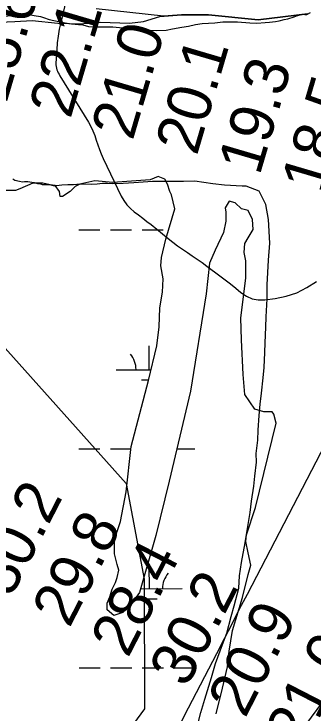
# Model space of a CAD drawing. Extents: x 3279314 to 3317160, y 734079 to 759431.
# Drawn here: x 3307824 to 3308278, y 742318 to 743379 of the extents above; entities that cross this region are included whole.
import ezdxf

# ---------------------------------------------------------------- set-up
doc = ezdxf.new("R2010")
doc.units = 0
for name, color, linetype in [('V-RIVR-RANG', 7, 'Continuous'), ('V-SITE-VEGE', 7, 'Continuous'), ('V-TOPO-MAJR', 7, 'Continuous'), ('V-TOPO-MINR', 7, 'Continuous'), ('V-TOPO-SHOR', 7, 'Continuous'), ('V-WETL-SWMP', 7, 'Continuous')]:
    doc.layers.add(name, color=color, linetype=linetype)

msp = doc.modelspace()

# ---------------------------------------------------------------- linework, layer by layer
at = {"layer": 'V-SITE-VEGE'}
for points in [[(3308269.9, 743379.5), (3308194.8, 743370.7), (3308119.6, 743378.2), (3308078.3, 743378.2), (3308051, 743376.1), (3307948.7, 743387.1)], [(3308130.9, 742316.4), (3308140.9, 742355.3), (3308148.4, 742387.9), (3308150.9, 742411.7), (3308155.9, 742443), (3308171, 742493.2), (3308179.7, 742528.3), (3308183.5, 742542.1), (3308179.7, 742560.9), (3308176, 742578.4), (3308177.2, 742588.5), (3308191, 742629.8), (3308222.3, 742757.7), (3308218.6, 742771.5), (3308216.1, 742775.2), (3308203.5, 742775.2), (3308189.7, 742779), (3308174.7, 742801.6), (3308172.2, 742831.7), (3308169.7, 742884.3), (3308168.5, 742918.1), (3308176, 742978.3), (3308176, 743004.6), (3308173.5, 743017.2), (3308174.7, 743031), (3308179.7, 743039.7), (3308187.2, 743052.3), (3308186, 743067.3), (3308179.7, 743081.1), (3308169.7, 743083.6), (3308159.7, 743092.4), (3308150.9, 743094.9), (3308144.7, 743084.9), (3308145.9, 743078.6), (3308145.9, 743064.8), (3308142.2, 743047.3), (3308129.6, 743020.9), (3308120.9, 743000.9), (3308115.8, 742954.5), (3308092, 742806.6), (3308059.5, 742669.9), (3308039.4, 742587.2), (3308014.4, 742500.7), (3307999.4, 742479.4), (3307989.3, 742470.6), (3307975.6, 742465.6), (3307965.5, 742474.4), (3307965.5, 742484.4), (3307969.3, 742494.4), (3307973, 742505.7), (3307978.1, 742515.8), (3307980.6, 742523.3), (3307983.1, 742534.6), (3307980.6, 742543.3), (3307976.8, 742559.6), (3307976.8, 742577.2), (3307980.6, 742593.5), (3307985.6, 742608.5), (3307994.3, 742653.6), (3308001.9, 742722.6), (3308028.2, 742822.9), (3308040.7, 742875.5), (3308044.4, 742904.4), (3308045.7, 742933.2), (3308049.5, 742957), (3308050.7, 742977.1), (3308047, 742997.1), (3308048.2, 743009.7), (3308054.5, 743037.2), (3308068.2, 743083.6), (3308063.2, 743104.9), (3308060.7, 743109.9), (3308057, 743121.2), (3308053.2, 743128.7), (3308043.2, 743132.5), (3308030.7, 743127.5), (3307974.3, 743123.7), (3307946.7, 743126.2), (3307924.2, 743121.2), (3307916.7, 743117.5), (3307909.2, 743109.9), (3307897.9, 743102.4), (3307894.1, 743102.4), (3307892.9, 743109.9), (3307886.6, 743118.7), (3307879.1, 743120), (3307867.8, 743122.5), (3307852.8, 743122.5), (3307832.8, 743113.7), (3307826.5, 743111.2), (3307800.2, 743111.2)]]:
    msp.add_lwpolyline(points, dxfattribs=at)
at = {"layer": 'V-TOPO-MAJR'}
msp.add_lwpolyline([(3307308.5, 743513.1), (3307358, 743377.6), (3307361.3, 743373.3), (3307365, 743369.5), (3307994.5, 742666.4), (3308021.6, 742520.9), (3308022, 742324), (3307987.5, 742276.6), (3307951.4, 742230.3), (3307914.1, 742184.9), (3307623.2, 741843), (3307621.5, 741840.9), (3307619.7, 741838.9), (3307618, 741836.9), (3307616.2, 741834.9), (3306999.5, 741129.8)], dxfattribs=at)
at = {"layer": 'V-TOPO-MINR'}
for points in [[(3307912.4, 743440.3), (3307894.9, 743366.4), (3307892.8, 743356.2), (3307891, 743345.8)], [(3307891, 743345.8), (3307889.8, 743335.4), (3307888.9, 743324.9), (3307887.7, 743304.6), (3307887.7, 743302.1), (3307888, 743299.6), (3307888.5, 743297.2), (3307889.2, 743294.7), (3307890.2, 743292.4), (3307891.3, 743290.1), (3307892.5, 743287.8), (3307893.7, 743285.6), (3307937.1, 743215), (3307940.7, 743208.5), (3307943.9, 743201.8), (3307946.6, 743194.9), (3307948.9, 743187.9), (3307951.2, 743180.8), (3307953.6, 743173.8), (3307956.4, 743166.9), (3307959.5, 743160.1), (3307986.8, 743102.9), (3307990.7, 743096), (3307995.3, 743089.7), (3308000.7, 743084.1), (3308006.7, 743079), (3308013.2, 743074.3), (3308019.6, 743069.5), (3308025.9, 743064.5), (3308032.2, 743059.5), (3308058.1, 743038.4), (3308065.2, 743032.8), (3308072.4, 743027.3), (3308079.8, 743022.1), (3308087.3, 743017.1), (3308094.8, 743012.1), (3308102.3, 743007), (3308109.7, 743001.8), (3308117, 742996.5), (3308136.5, 742981.9), (3308144.7, 742975.7), (3308152.8, 742969.4), (3308160.8, 742962.8), (3308168.7, 742956.2), (3308176.9, 742950.8), (3308185.6, 742947), (3308194.9, 742945.4), (3308204.8, 742945.4), (3308220.6, 742947.3), (3308237.5, 742950.9), (3308253.7, 742956.1), (3308268.8, 742963.8), (3308283.3, 742973.2)], [(3308352.1, 742833.4), (3308177.9, 742497.7), (3308166.2, 742475.3), (3308154.6, 742452.8)], [(3308154.6, 742452.8), (3308143, 742430.3), (3308131.3, 742407.8), (3308088.6, 742325), (3308060.3, 742268.7), (3308032.8, 742212), (3308006.4, 742154.8), (3307980.8, 742097.3), (3307937.9, 741998.3), (3307936.5, 741990.6), (3307937, 741983.5), (3307940.5, 741977.2), (3307945.8, 741971.5), (3307953.3, 741968.5), (3307960.7, 741967.5), (3307967.9, 741969.3), (3307975, 741973.1), (3308034.6, 742022.7), (3308070.2, 742054.6), (3308104.1, 742088), (3308135.4, 742123.8), (3308165.1, 742161.1), (3308298.5, 742342.1)]]:
    msp.add_lwpolyline(points, dxfattribs=at)
at = {"layer": 'V-TOPO-SHOR'}
for points in [[(3307809.4, 743376.1), (3307824.2, 743377.8), (3307833.6, 743378.6), (3307846.9, 743378.7), (3307854.8, 743377.2), (3307864.2, 743375.7), (3307868.9, 743374.2), (3307877.5, 743371.1), (3307884.6, 743369.6), (3307894.7, 743367.3), (3307901.8, 743365.8), (3307911.2, 743364.3)], [(3307911.2, 743364.3), (3307922.2, 743363.6), (3307928.4, 743362.8), (3307937.1, 743360.6), (3307944.1, 743359.8), (3307960.6, 743359.9), (3307973.9, 743360), (3307989.5, 743358.6), (3307998.9, 743357.1), (3308013.8, 743355.6), (3308028.7, 743354.9), (3308039.7, 743354.2), (3308055.3, 743355.1), (3308064.7, 743356.7), (3308078.8, 743359.2), (3308088.9, 743360.8), (3308099.9, 743363.3), (3308110, 743364.9), (3308128.8, 743365.8), (3308141.3, 743367.5), (3308163.2, 743367.6), (3308182, 743366.2), (3308193, 743365.5), (3308205.5, 743366.3), (3308211.8, 743367.2), (3308221.2, 743368), (3308226.6, 743368.8), (3308234.5, 743371.2), (3308239.9, 743372), (3308249.3, 743375.2), (3308253.2, 743376.8), (3308258.7, 743378.4), (3308261.8, 743379.2), (3308265.7, 743378.5), (3308268.8, 743378.5), (3308274.3, 743381.7)], [(3308205.1, 742865.3), (3308205.7, 742880.2), (3308206.4, 742903.7), (3308207, 742919.4), (3308208.4, 742946.8), (3308208.3, 742967.9), (3308210.4, 743005.5), (3308212.5, 743031.3), (3308210.7, 743067.3), (3308206.6, 743090), (3308196.3, 743110.3), (3308176.7, 743118), (3308170.4, 743117.9), (3308143.8, 743119.3), (3308125.8, 743121.5), (3308098.4, 743125.3), (3308081.2, 743125.2), (3308052.2, 743125), (3308034.2, 743124.8), (3308006, 743123.1), (3307989.6, 743122.2), (3307973.9, 743121.3), (3307966.1, 743122), (3307958.3, 743122), (3307950.5, 743121.1), (3307941.1, 743120.3), (3307924.6, 743120.9), (3307914.5, 743120.1), (3307905.8, 743120), (3307896.5, 743119.2), (3307888.6, 743118.3), (3307883.9, 743118.3), (3307878.5, 743119.8), (3307875.3, 743119.8), (3307872.2, 743119.8), (3307867.5, 743119.8), (3307863.6, 743121.3), (3307860.4, 743121.3), (3307854.9, 743122.8), (3307851, 743123.6), (3307844.8, 743124.3), (3307840.1, 743124.3), (3307836.9, 743124.2), (3307832.2, 743125), (3307825.2, 743126.5), (3307822, 743128.8)], [(3308100.2, 742288.5), (3308107.9, 742318.3), (3308114, 742338.7), (3308123.9, 742371.6), (3308130.1, 742392.8), (3308140.8, 742421.8), (3308147, 742439.1), (3308153.8, 742464.2), (3308158.4, 742480.7), (3308165.3, 742507.3), (3308166.7, 742526.1), (3308169.7, 742546.5), (3308175, 742576.3), (3308178, 742595.1), (3308182.5, 742622.5), (3308184.7, 742639.7), (3308188.5, 742662.5), (3308189.9, 742677.4), (3308192.1, 742698.5), (3308192, 742711.8), (3308194.2, 742732.2), (3308194.9, 742747.1), (3308196.3, 742769.8), (3308197.8, 742787), (3308200, 742803.5), (3308202.2, 742827), (3308203.7, 742842.6), (3308205.1, 742865.3)]]:
    msp.add_lwpolyline(points, dxfattribs=at)
at = {"layer": 'V-WETL-SWMP'}
for p, q in [((3308045.7, 743375.7), (3308078.3, 743378.2)), ((3308045.7, 743375.7), (3308078.3, 743378.2)), ((3308078.3, 743378.2), (3308119.6, 743378.2)), ((3308078.3, 743378.2), (3308119.6, 743378.2)), ((3308119.6, 743378.2), (3308194.8, 743370.7)), ((3308119.6, 743378.2), (3308194.8, 743370.7)), ((3308194.8, 743370.7), (3308269.9, 743379.5)), ((3308194.8, 743370.7), (3308269.9, 743379.5)), ((3307801.4, 743366.9), (3307825.2, 743368.2)), ((3307801.4, 743366.9), (3307825.2, 743368.2)), ((3307825.2, 743368.2), (3307851.5, 743369.4)), ((3307825.2, 743368.2), (3307851.5, 743369.4)), ((3307851.5, 743369.4), (3307890.4, 743365.7)), ((3307851.5, 743369.4), (3307890.4, 743365.7)), ((3307924.2, 743364.4), (3307955.5, 743366.9)), ((3307924.2, 743364.4), (3307955.5, 743366.9)), ((3307955.5, 743366.9), (3307999.4, 743365.7)), ((3307955.5, 743366.9), (3307999.4, 743365.7)), ((3307999.4, 743365.7), (3308020.6, 743368.2)), ((3307999.4, 743365.7), (3308020.6, 743368.2)), ((3308020.6, 743368.2), (3308045.7, 743375.7)), ((3308020.6, 743368.2), (3308045.7, 743375.7)), ((3307890.4, 743365.7), (3307924.2, 743364.4)), ((3307890.4, 743365.7), (3307924.2, 743364.4)), ((3307852.8, 743122.5), (3307832.8, 743113.7)), ((3307852.8, 743122.5), (3307832.8, 743113.7)), ((3307867.8, 743122.5), (3307852.8, 743122.5)), ((3307867.8, 743122.5), (3307852.8, 743122.5)), ((3307879.1, 743120), (3307867.8, 743122.5)), ((3307879.1, 743120), (3307867.8, 743122.5)), ((3307946.7, 743126.2), (3307924.2, 743121.2)), ((3307946.7, 743126.2), (3307924.2, 743121.2)), ((3307974.3, 743123.7), (3307946.7, 743126.2)), ((3307974.3, 743123.7), (3307946.7, 743126.2)), ((3308030.7, 743127.5), (3307974.3, 743123.7)), ((3308030.7, 743127.5), (3307974.3, 743123.7)), ((3308043.2, 743132.5), (3308030.7, 743127.5)), ((3308043.2, 743132.5), (3308030.7, 743127.5)), ((3308053.2, 743128.7), (3308043.2, 743132.5)), ((3308053.2, 743128.7), (3308043.2, 743132.5)), ((3308057, 743121.2), (3308053.2, 743128.7)), ((3308057, 743121.2), (3308053.2, 743128.7)), ((3307832.8, 743113.7), (3307826.5, 743111.2)), ((3307832.8, 743113.7), (3307826.5, 743111.2)), ((3307886.6, 743118.7), (3307879.1, 743120)), ((3307886.6, 743118.7), (3307879.1, 743120)), ((3307892.9, 743109.9), (3307886.6, 743118.7)), ((3307892.9, 743109.9), (3307886.6, 743118.7)), ((3307916.7, 743117.5), (3307909.2, 743109.9)), ((3307916.7, 743117.5), (3307909.2, 743109.9)), ((3307924.2, 743121.2), (3307916.7, 743117.5)), ((3307924.2, 743121.2), (3307916.7, 743117.5)), ((3308060.7, 743109.9), (3308057, 743121.2)), ((3308060.7, 743109.9), (3308057, 743121.2)), ((3307826.5, 743111.2), (3307800.2, 743111.2)), ((3307826.5, 743111.2), (3307800.2, 743111.2)), ((3307894.1, 743102.4), (3307892.9, 743109.9)), ((3307894.1, 743102.4), (3307892.9, 743109.9)), ((3307897.9, 743102.4), (3307894.1, 743102.4)), ((3307897.9, 743102.4), (3307894.1, 743102.4)), ((3307909.2, 743109.9), (3307897.9, 743102.4)), ((3307909.2, 743109.9), (3307897.9, 743102.4)), ((3308063.2, 743104.9), (3308060.7, 743109.9)), ((3308063.2, 743104.9), (3308060.7, 743109.9)), ((3308068.2, 743083.6), (3308063.2, 743104.9)), ((3308068.2, 743083.6), (3308063.2, 743104.9)), ((3308150.9, 743094.9), (3308144.7, 743084.9)), ((3308150.9, 743094.9), (3308144.7, 743084.9)), ((3308159.7, 743092.4), (3308150.9, 743094.9)), ((3308159.7, 743092.4), (3308150.9, 743094.9)), ((3308169.7, 743083.6), (3308159.7, 743092.4)), ((3308169.7, 743083.6), (3308159.7, 743092.4)), ((3308054.5, 743037.2), (3308068.2, 743083.6)), ((3308054.5, 743037.2), (3308068.2, 743083.6)), ((3308144.7, 743084.9), (3308145.9, 743078.6)), ((3308144.7, 743084.9), (3308145.9, 743078.6)), ((3308179.7, 743081.1), (3308169.7, 743083.6)), ((3308179.7, 743081.1), (3308169.7, 743083.6)), ((3308186, 743067.3), (3308179.7, 743081.1)), ((3308186, 743067.3), (3308179.7, 743081.1)), ((3308145.9, 743078.6), (3308145.9, 743064.8)), ((3308145.9, 743078.6), (3308145.9, 743064.8)), ((3308145.9, 743064.8), (3308142.1, 743047.3)), ((3308145.9, 743064.8), (3308142.1, 743047.3)), ((3308187.2, 743052.3), (3308186, 743067.3)), ((3308187.2, 743052.3), (3308186, 743067.3)), ((3307922.4, 743051.8), (3307954.4, 743051.8)), ((3307970.4, 743051.8), (3308002.4, 743051.8)), ((3308018.4, 743051.8), (3308050.4, 743051.8)), ((3308179.7, 743039.7), (3308187.2, 743052.3)), ((3308179.7, 743039.7), (3308187.2, 743052.3)), ((3308048.2, 743009.7), (3308054.5, 743037.2)), ((3308048.2, 743009.7), (3308054.5, 743037.2)), ((3308142.1, 743047.3), (3308129.6, 743020.9)), ((3308142.1, 743047.3), (3308129.6, 743020.9)), ((3308174.7, 743031), (3308179.7, 743039.7)), ((3308174.7, 743031), (3308179.7, 743039.7)), ((3308173.5, 743017.2), (3308174.7, 743031)), ((3308173.5, 743017.2), (3308174.7, 743031)), ((3308129.6, 743020.9), (3308120.9, 743000.9)), ((3308129.6, 743020.9), (3308120.9, 743000.9)), ((3308176, 743004.6), (3308173.5, 743017.2)), ((3308176, 743004.6), (3308173.5, 743017.2)), ((3308046.9, 742997.1), (3308048.2, 743009.7)), ((3308046.9, 742997.1), (3308048.2, 743009.7)), ((3308050.7, 742977.1), (3308046.9, 742997.1)), ((3308050.7, 742977.1), (3308046.9, 742997.1)), ((3308120.9, 743000.9), (3308115.8, 742954.5)), ((3308120.9, 743000.9), (3308115.8, 742954.5)), ((3308176, 742978.3), (3308176, 743004.6)), ((3308176, 742978.3), (3308176, 743004.6)), ((3308049.5, 742957), (3308050.7, 742977.1)), ((3308049.5, 742957), (3308050.7, 742977.1)), ((3308168.5, 742918.1), (3308176, 742978.3)), ((3308168.5, 742918.1), (3308176, 742978.3)), ((3308045.7, 742933.2), (3308049.5, 742957)), ((3308045.7, 742933.2), (3308049.5, 742957)), ((3308115.8, 742954.5), (3308092, 742806.6)), ((3308115.8, 742954.5), (3308092, 742806.6)), ((3308044.4, 742904.4), (3308045.7, 742933.2)), ((3308044.4, 742904.4), (3308045.7, 742933.2)), ((3308169.7, 742884.3), (3308168.5, 742918.1)), ((3308169.7, 742884.3), (3308168.5, 742918.1)), ((3308040.7, 742875.5), (3308044.4, 742904.4)), ((3308040.7, 742875.5), (3308044.4, 742904.4)), ((3308172.2, 742831.7), (3308169.7, 742884.3)), ((3308172.2, 742831.7), (3308169.7, 742884.3)), ((3308028.2, 742822.9), (3308040.7, 742875.5)), ((3308028.2, 742822.9), (3308040.7, 742875.5)), ((3308029.4, 742839.2), (3308029.4, 742875.2)), ((3307979.4, 742839.2), (3308032, 742839.2)), ((3308174.7, 742801.6), (3308172.2, 742831.7)), ((3308174.7, 742801.6), (3308172.2, 742831.7)), ((3308001.9, 742722.6), (3308028.2, 742822.9)), ((3308001.9, 742722.6), (3308028.2, 742822.9)), ((3308017.4, 742823.8), (3308028.4, 742823.8)), ((3308092, 742806.6), (3308059.5, 742669.9)), ((3308092, 742806.6), (3308059.5, 742669.9)), ((3308189.7, 742779), (3308174.7, 742801.6)), ((3308189.7, 742779), (3308174.7, 742801.6)), ((3308203.5, 742775.2), (3308189.7, 742779)), ((3308203.5, 742775.2), (3308189.7, 742779)), ((3308216, 742775.2), (3308203.5, 742775.2)), ((3308216, 742775.2), (3308203.5, 742775.2)), ((3308218.6, 742771.5), (3308216, 742775.2)), ((3308218.6, 742771.5), (3308216, 742775.2)), ((3308222.3, 742757.7), (3308218.6, 742771.5)), ((3308222.3, 742757.7), (3308218.6, 742771.5)), ((3308191, 742629.8), (3308222.3, 742757.7)), ((3308191, 742629.8), (3308222.3, 742757.7)), ((3307922.6, 742719.1), (3307954.6, 742719.1)), ((3307970.6, 742719.1), (3308001.5, 742719.1)), ((3307994.3, 742653.6), (3308001.9, 742722.6)), ((3307994.3, 742653.6), (3308001.9, 742722.6)), ((3308071.2, 742719.2), (3308098.6, 742719.2)), ((3308059.5, 742669.9), (3308039.4, 742587.2)), ((3308059.5, 742669.9), (3308039.4, 742587.2)), ((3307985.6, 742608.5), (3307994.3, 742653.6)), ((3307985.6, 742608.5), (3307994.3, 742653.6)), ((3308177.2, 742588.5), (3308191, 742629.8)), ((3308177.2, 742588.5), (3308191, 742629.8)), ((3307980.6, 742593.5), (3307985.6, 742608.5)), ((3307980.6, 742593.5), (3307985.6, 742608.5)), ((3307976.8, 742577.2), (3307980.6, 742593.5)), ((3307976.8, 742577.2), (3307980.6, 742593.5)), ((3308039.4, 742587.2), (3308014.4, 742500.7)), ((3308039.4, 742587.2), (3308014.4, 742500.7)), ((3308176, 742578.4), (3308177.2, 742588.5)), ((3308176, 742578.4), (3308177.2, 742588.5)), ((3307976.8, 742559.6), (3307976.8, 742577.2)), ((3307976.8, 742559.6), (3307976.8, 742577.2)), ((3308179.7, 742560.9), (3308176, 742578.4)), ((3308179.7, 742560.9), (3308176, 742578.4)), ((3307980.6, 742543.3), (3307976.8, 742559.6)), ((3307980.6, 742543.3), (3307976.8, 742559.6)), ((3308183.5, 742542.1), (3308179.7, 742560.9)), ((3308183.5, 742542.1), (3308179.7, 742560.9)), ((3307983.1, 742534.6), (3307980.6, 742543.3)), ((3307983.1, 742534.6), (3307980.6, 742543.3)), ((3308029.6, 742506.5), (3308029.5, 742542.5)), ((3308179.7, 742528.3), (3308183.5, 742542.1)), ((3308179.7, 742528.3), (3308183.5, 742542.1)), ((3307980.6, 742523.3), (3307983.1, 742534.6)), ((3307980.6, 742523.3), (3307983.1, 742534.6)), ((3308171, 742493.2), (3308179.7, 742528.3)), ((3308171, 742493.2), (3308179.7, 742528.3)), ((3307978.1, 742515.8), (3307980.6, 742523.3)), ((3307978.1, 742515.8), (3307980.6, 742523.3)), ((3307973, 742505.7), (3307978.1, 742515.8)), ((3307973, 742505.7), (3307978.1, 742515.8)), ((3308016.1, 742506.5), (3308079.6, 742506.6)), ((3307969.3, 742494.4), (3307973, 742505.7)), ((3307969.3, 742494.4), (3307973, 742505.7)), ((3308014.4, 742500.7), (3307999.4, 742479.4)), ((3308014.4, 742500.7), (3307999.4, 742479.4)), ((3307965.5, 742484.4), (3307969.3, 742494.4)), ((3307965.5, 742484.4), (3307969.3, 742494.4)), ((3308017.6, 742491.1), (3308041.6, 742491.1)), ((3308155.9, 742443), (3308171, 742493.2)), ((3308155.9, 742443), (3308171, 742493.2)), ((3307965.5, 742474.4), (3307965.5, 742484.4)), ((3307965.5, 742474.4), (3307965.5, 742484.4)), ((3307975.6, 742465.6), (3307965.5, 742474.4)), ((3307975.6, 742465.6), (3307965.5, 742474.4)), ((3307999.4, 742479.4), (3307989.3, 742470.6)), ((3307999.4, 742479.4), (3307989.3, 742470.6)), ((3307989.3, 742470.6), (3307975.6, 742465.6)), ((3307989.3, 742470.6), (3307975.6, 742465.6)), ((3308150.9, 742411.7), (3308155.9, 742443)), ((3308150.9, 742411.7), (3308155.9, 742443)), ((3308148.4, 742387.9), (3308150.9, 742411.7)), ((3308148.4, 742387.9), (3308150.9, 742411.7)), ((3307922.8, 742386.4), (3307954.8, 742386.4)), ((3307970.8, 742386.4), (3308002.8, 742386.5)), ((3308018.8, 742386.5), (3308050.8, 742386.5)), ((3308066.8, 742386.5), (3308098.8, 742386.5)), ((3308140.9, 742355.3), (3308148.4, 742387.9)), ((3308140.9, 742355.3), (3308148.4, 742387.9)), ((3308130.9, 742316.4), (3308140.9, 742355.3)), ((3308130.9, 742316.4), (3308140.9, 742355.3))]:
    msp.add_line(p, q, dxfattribs=at)
for centre, start, end in [((3307974.1, 742839.7), 359.2573, 40.801), ((3308084.8, 742507), 139.2573, 180.801)]:
    msp.add_arc(centre, 35.2, start, end, dxfattribs=at)

# ---------------------------------------------------------------- texts
at = {"layer": 'V-RIVR-RANG'}
for s, rotation, p in [('25.6', 73.5883, (3307812.4, 743243)), ('22.1', 73.5883, (3307909.6, 743219)), ('21.0', 73.5883, (3308004.1, 743185.9)), ('20.1', 73.5883, (3308101.6, 743163)), ('19.3', 73.5883, (3308196.9, 743132.7)), ('18.5', 73.5883, (3308292.9, 743104.6)), ('30.2', 62.7483, (3307819, 742491.1)), ('29.8', 62.7483, (3307908, 742445.6)), ('28.4', 62.7483, (3307997, 742400)), ('30.2', 62.7483, (3308086, 742354.4)), ('20.9', 62.7483, (3308174.9, 742308.6)), ('21.0', 62.7483, (3308262.7, 742260.7))]:
    msp.add_text(s, height=67, rotation=rotation, dxfattribs=at).set_placement(p)

doc.saveas('drawing.dxf')
